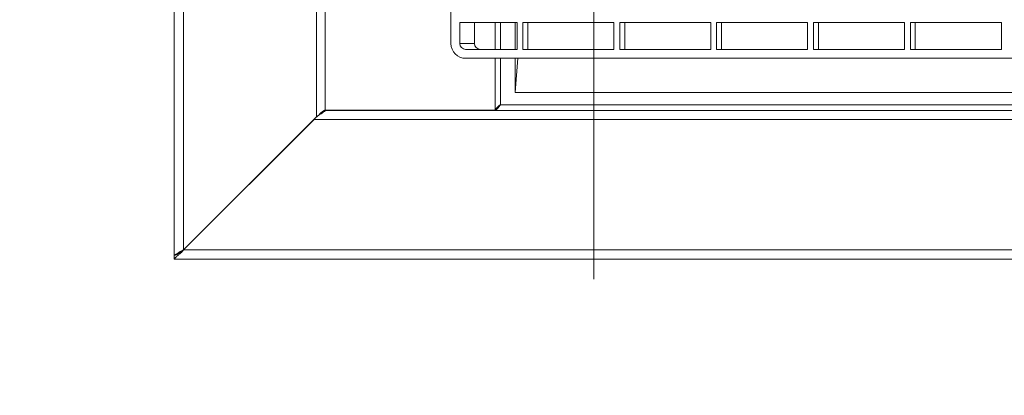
# Model space of a CAD drawing. Header units: metres. Extents: x 1306 to 1412, y -79 to 41.
# Tile 339 of 656: x 1360.482 to 1360.813, y -17.707 to -17.581. Entities that reach past the tile are written whole.
import ezdxf

# ---------------------------------------------------------------- set-up
doc = ezdxf.new("R2010")
doc.units = ezdxf.units.M
doc.header["$PDMODE"] = 65
doc.linetypes.add('AUSGEZOGEN', pattern=[0])
doc.linetypes.add('STRICHPUNKT2_S5', pattern=[0.5, 0.35, -0.05, 0.05, -0.05])
for name, color, linetype, lineweight in [('XR$2$Achsen', 4, 'AUSGEZOGEN', 13), ('XR$3$Maßlinie 1_50', 7, 'AUSGEZOGEN', 25), ('XR$4$Möblierung', 4, 'AUSGEZOGEN', 13)]:
    doc.layers.add(name, color=color, linetype=linetype, lineweight=lineweight)
doc.styles.add('ARIAL', font='arial.ttf')
doc.dimstyles.new('DIMSTYLE_11', dxfattribs={"dimtxt": 0.15, "dimasz": 0.03, "dimexe": 0, "dimexo": 0, "dimgap": 0.075, "dimtad": 2, "dimrnd": 0.005, "dimzin": 4, "dimdsep": 46, "dimtxsty": 'ARIAL', "dimblk1": 'ALL_ML_STRICH', "dimblk2": 'ALL_ML_STRICH', "dimsah": 1, "dimcen": 0, "dimclrd": 3, "dimclre": 3, "dimclrt": 3, "dimadec": 0, "dimazin": 0, "dimtfac": 1, "dimtdec": 0, "dimtix": 1, "dimtmove": 2, "dimatfit": 3, "dimfxl": 0, "dimtzin": 0, "dimlwd": 0, "dimlwe": 25, "dimarcsym": 0})
doc.dimstyles.new('DIMSTYLE_12', dxfattribs={"dimtxt": 0.15, "dimasz": 0.03, "dimexe": 0, "dimexo": 0, "dimgap": 0.075, "dimtad": 2, "dimdec": 3, "dimrnd": 0.005, "dimzin": 4, "dimdsep": 46, "dimtxsty": 'ARIAL', "dimblk1": 'ALL_ML_STRICH', "dimblk2": 'ALL_ML_STRICH', "dimsah": 1, "dimcen": 0, "dimclrd": 3, "dimclre": 3, "dimclrt": 3, "dimadec": 0, "dimazin": 0, "dimtfac": 1, "dimtdec": 0, "dimtix": 1, "dimtmove": 2, "dimatfit": 3, "dimfxl": 0, "dimtzin": 0, "dimlwd": 0, "dimlwe": 25, "dimarcsym": 0})
doc.dimstyles.new('DIMSTYLE_24', dxfattribs={"dimtxt": 0.225, "dimasz": 0.15, "dimexe": 0, "dimexo": 0, "dimgap": 0.1125, "dimtad": 2, "dimrnd": 0.005, "dimzin": 4, "dimdsep": 46, "dimtxsty": 'ARIAL', "dimblk1": 'ALL_ML_STRICH', "dimblk2": 'ALL_ML_STRICH', "dimsah": 1, "dimcen": 0, "dimclrd": 3, "dimclre": 3, "dimclrt": 3, "dimadec": 0, "dimazin": 0, "dimtfac": 1, "dimtdec": 0, "dimtix": 1, "dimtmove": 2, "dimatfit": 3, "dimfxl": 0, "dimtzin": 0, "dimlwd": 0, "dimlwe": 25, "dimarcsym": 0})
doc.dimstyles.new('DIMSTYLE_6', dxfattribs={"dimtxt": 0.15, "dimasz": 0.15, "dimexe": 0, "dimexo": 0, "dimgap": 0.075, "dimtad": 2, "dimrnd": 0.005, "dimzin": 4, "dimdsep": 46, "dimtxsty": 'ARIAL', "dimblk1": 'ALL_ML_STRICH', "dimblk2": 'ALL_ML_STRICH', "dimsah": 1, "dimcen": 0, "dimclrd": 3, "dimclre": 3, "dimclrt": 3, "dimadec": 0, "dimazin": 0, "dimtfac": 1, "dimtdec": 0, "dimtix": 1, "dimtmove": 2, "dimatfit": 3, "dimfxl": 0, "dimtzin": 0, "dimlwd": 0, "dimlwe": 25, "dimarcsym": 0})
doc.dimstyles.new('DIMSTYLE_9', dxfattribs={"dimtxt": 0.15, "dimasz": 0.03, "dimexe": 0, "dimexo": 0, "dimgap": 0.075, "dimtad": 2, "dimdec": 1, "dimlfac": 100, "dimrnd": 0.5, "dimzin": 4, "dimdsep": 46, "dimtxsty": 'ARIAL', "dimblk1": 'ALL_ML_STRICH', "dimblk2": 'ALL_ML_STRICH', "dimsah": 1, "dimcen": 0, "dimclrd": 3, "dimclre": 3, "dimclrt": 3, "dimadec": 0, "dimazin": 0, "dimtfac": 1, "dimtdec": 0, "dimtix": 1, "dimtmove": 2, "dimatfit": 3, "dimfxl": 0, "dimtvp": 1.2, "dimtzin": 0, "dimlwd": 0, "dimlwe": 25, "dimarcsym": 0})

# ---------------------------------------------------------------- blocks, each defined once
blk = doc.blocks.new('ALL_ML_STRICH')
at = {"color": 0, "linetype": 'ByBlock', "lineweight": -2}
for p, q in [((0, -0.5), (0, 0.5)), ((-0.3, -0.3), (0.3, 0.3)), ((-1, 0), (0.5, 0))]:
    blk.add_line(p, q, dxfattribs=at)
blk = doc.blocks.new('*D765')
at = {"layer": 'DEFPOINTS', "color": 3, "linetype": 'AUSGEZOGEN', "lineweight": 25, "transparency": 33554687}
for p in [(1342.77015, -10.15909), (1342.77015, -20.11081), (1361.06015, -20.30016)]:
    blk.add_point(p, dxfattribs=at)
at = {"layer": 'XR$3$Maßlinie 1_50', "color": 3, "linetype": 'AUSGEZOGEN', "lineweight": -2, "transparency": 33554687}
for p, q in [((1342.77015, -10.20909), (1342.77015, -10.15909)), ((1342.77015, -10.15909), (1361.06015, -10.15909)), ((1361.06015, -10.20909), (1361.06015, -10.15909))]:
    blk.add_line(p, q, dxfattribs=at)
at = {"layer": 'XR$3$Maßlinie 1_50', "color": 3, "linetype": 'AUSGEZOGEN', "lineweight": 25, "transparency": 33554687, "xscale": 0.03000000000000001, "yscale": 0.03000000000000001, "zscale": 0.03000000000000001, "rotation": 180}
blk.add_blockref('ALL_ML_STRICH', (1342.77015, -10.15909), dxfattribs=at)
at = {"layer": 'XR$3$Maßlinie 1_50', "color": 3, "linetype": 'AUSGEZOGEN', "lineweight": 25, "transparency": 33554687, "xscale": 0.03000000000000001, "yscale": 0.03000000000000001, "zscale": 0.03000000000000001}
blk.add_blockref('ALL_ML_STRICH', (1361.06015, -10.15909), dxfattribs=at)
at = {"layer": 'XR$3$Maßlinie 1_50', "color": 3, "linetype": 'AUSGEZOGEN', "lineweight": 25, "transparency": 33554687, "insert": (1351.91908, -10.03154), "char_height": 0.15, "width": 0.6, "attachment_point": 5, "style": 'ARIAL'}
blk.add_mtext('\\W0.80;\\A1;{\\A1;{18.29\\H0.099000;\\S^ ;}}', dxfattribs=at)
blk = doc.blocks.new('*D782')
at = {"layer": 'DEFPOINTS', "color": 3, "linetype": 'AUSGEZOGEN', "lineweight": 25, "transparency": 33554687}
for p in [(1343.12015, -10.95909), (1343.12015, -20.11122), (1361.06015, -20.5034)]:
    blk.add_point(p, dxfattribs=at)
at = {"layer": 'XR$3$Maßlinie 1_50', "color": 3, "linetype": 'AUSGEZOGEN', "lineweight": -2, "transparency": 33554687}
for p, q in [((1343.12015, -11.00909), (1343.12015, -10.95909)), ((1343.12015, -10.95909), (1361.06015, -10.95909)), ((1361.06015, -11.00909), (1361.06015, -10.95909))]:
    blk.add_line(p, q, dxfattribs=at)
at = {"layer": 'XR$3$Maßlinie 1_50', "color": 3, "linetype": 'AUSGEZOGEN', "lineweight": 25, "transparency": 33554687, "xscale": 0.03000000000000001, "yscale": 0.03000000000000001, "zscale": 0.03000000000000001, "rotation": 180}
blk.add_blockref('ALL_ML_STRICH', (1343.12015, -10.95909), dxfattribs=at)
at = {"layer": 'XR$3$Maßlinie 1_50', "color": 3, "linetype": 'AUSGEZOGEN', "lineweight": 25, "transparency": 33554687, "xscale": 0.03000000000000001, "yscale": 0.03000000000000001, "zscale": 0.03000000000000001}
blk.add_blockref('ALL_ML_STRICH', (1361.06015, -10.95909), dxfattribs=at)
at = {"layer": 'XR$3$Maßlinie 1_50', "color": 3, "linetype": 'AUSGEZOGEN', "lineweight": 25, "transparency": 33554687, "insert": (1352.09444, -10.83154), "char_height": 0.15, "width": 0.6, "attachment_point": 5, "style": 'ARIAL'}
blk.add_mtext('\\W0.80;\\A1;{\\A1;{17.94\\H0.099000;\\S^ ;}}', dxfattribs=at)
blk = doc.blocks.new('*D899')
at = {"layer": 'DEFPOINTS', "color": 3, "linetype": 'AUSGEZOGEN', "lineweight": 25, "transparency": 33554687}
for p in [(1342.77015, -8.55909), (1361.24015, -14.91825), (1342.77015, -18.60158)]:
    blk.add_point(p, dxfattribs=at)
at = {"layer": 'XR$3$Maßlinie 1_50', "color": 3, "linetype": 'AUSGEZOGEN', "lineweight": -2, "transparency": 33554687}
for p, q in [((1342.77015, -9.15909), (1342.77015, -8.55909)), ((1342.77015, -8.55909), (1361.24015, -8.55909)), ((1361.24015, -9.15909), (1361.24015, -8.55909))]:
    blk.add_line(p, q, dxfattribs=at)
at = {"layer": 'XR$3$Maßlinie 1_50', "color": 3, "linetype": 'AUSGEZOGEN', "lineweight": 25, "transparency": 33554687, "xscale": 0.15, "yscale": 0.15, "zscale": 0.15, "rotation": 180}
blk.add_blockref('ALL_ML_STRICH', (1342.77015, -8.55909), dxfattribs=at)
at = {"layer": 'XR$3$Maßlinie 1_50', "color": 3, "linetype": 'AUSGEZOGEN', "lineweight": 25, "transparency": 33554687, "xscale": 0.15, "yscale": 0.15, "zscale": 0.15}
blk.add_blockref('ALL_ML_STRICH', (1361.24015, -8.55909), dxfattribs=at)
at = {"layer": 'XR$3$Maßlinie 1_50', "color": 3, "linetype": 'AUSGEZOGEN', "lineweight": 25, "transparency": 33554687, "insert": (1352.0111, -8.3926), "char_height": 0.225, "width": 0.9, "attachment_point": 5, "style": 'ARIAL'}
blk.add_mtext('\\W0.80;\\A1;{\\fArial|i0|b1;\\A1;{18.47\\H0.148500;\\S^ ;}}', dxfattribs=at)
blk = doc.blocks.new('*D928')
at = {"layer": 'DEFPOINTS', "color": 3, "linetype": 'AUSGEZOGEN', "lineweight": 25, "transparency": 33554687}
for p in [(1364.27124, -17.54325), (1340.42407, -17.78325), (1364.27124, -17.78325)]:
    blk.add_point(p, dxfattribs=at)
at = {"layer": 'XR$3$Maßlinie 1_50', "color": 3, "linetype": 'AUSGEZOGEN', "lineweight": -2, "transparency": 33554687}
for p, q in [((1340.47407, -17.54325), (1340.42407, -17.54325)), ((1340.42407, -17.78325), (1340.42407, -17.54325)), ((1340.47407, -17.78325), (1340.42407, -17.78325))]:
    blk.add_line(p, q, dxfattribs=at)
at = {"layer": 'XR$3$Maßlinie 1_50', "color": 3, "linetype": 'AUSGEZOGEN', "lineweight": 25, "transparency": 33554687, "xscale": 0.03000000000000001, "yscale": 0.03000000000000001, "zscale": 0.03000000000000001}
for p, rotation in [((1340.42407, -17.54325), 90), ((1340.42407, -17.78325), 270)]:
    blk.add_blockref('ALL_ML_STRICH', p, dxfattribs=dict(at, rotation=rotation))
at = {"layer": 'XR$3$Maßlinie 1_50', "color": 3, "linetype": 'AUSGEZOGEN', "lineweight": 25, "transparency": 33554687, "insert": (1340.29907, -17.66843), "char_height": 0.15, "width": 0.48, "attachment_point": 5, "rotation": 90, "style": 'ARIAL'}
blk.add_mtext('\\W0.80;\\A1;{\\A1;{24\\H0.099000;\\S^ ;}}', dxfattribs=at)
blk = doc.blocks.new('*D938')
at = {"layer": 'DEFPOINTS', "color": 3, "linetype": 'AUSGEZOGEN', "lineweight": 25, "transparency": 33554687}
for p in [(1364.96914, -15.15825), (1338.82407, -20.29325), (1364.65696, -20.29325)]:
    blk.add_point(p, dxfattribs=at)
at = {"layer": 'XR$3$Maßlinie 1_50', "color": 3, "linetype": 'AUSGEZOGEN', "lineweight": -2, "transparency": 33554687}
for p, q in [((1338.87407, -15.15825), (1338.82407, -15.15825)), ((1338.82407, -20.29325), (1338.82407, -15.15825)), ((1338.87407, -20.29325), (1338.82407, -20.29325))]:
    blk.add_line(p, q, dxfattribs=at)
at = {"layer": 'XR$3$Maßlinie 1_50', "color": 3, "linetype": 'AUSGEZOGEN', "lineweight": 25, "transparency": 33554687, "xscale": 0.03000000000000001, "yscale": 0.03000000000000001, "zscale": 0.03000000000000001}
for p, rotation in [((1338.82407, -15.15825), 90), ((1338.82407, -20.29325), 270)]:
    blk.add_blockref('ALL_ML_STRICH', p, dxfattribs=dict(at, rotation=rotation))
at = {"layer": 'XR$3$Maßlinie 1_50', "color": 3, "linetype": 'AUSGEZOGEN', "lineweight": 25, "transparency": 33554687, "insert": (1338.69641, -17.70484), "char_height": 0.15, "width": 0.6, "attachment_point": 5, "rotation": 90, "style": 'ARIAL'}
blk.add_mtext('\\W0.80;\\A1;{\\A1;{5.13\\H0.099000;\\S5^ ;}}', dxfattribs=at)
blk = doc.blocks.new('*D963')
at = {"layer": 'DEFPOINTS', "color": 3, "linetype": 'AUSGEZOGEN', "lineweight": 25, "transparency": 33554687}
for p in [(1360.31587, -16.21825), (1360.17091, -17.81825), (1361.00015, -17.81825)]:
    blk.add_point(p, dxfattribs=at)
at = {"layer": 'XR$3$Maßlinie 1_50', "color": 3, "linetype": 'AUSGEZOGEN', "lineweight": -2, "transparency": 33554687}
for p, q in [((1360.22091, -16.21825), (1360.17091, -16.21825)), ((1360.17091, -17.81825), (1360.17091, -16.21825)), ((1360.22091, -17.81825), (1360.17091, -17.81825))]:
    blk.add_line(p, q, dxfattribs=at)
at = {"layer": 'XR$3$Maßlinie 1_50', "color": 3, "linetype": 'AUSGEZOGEN', "lineweight": 25, "transparency": 33554687, "xscale": 0.15, "yscale": 0.15, "zscale": 0.15}
for p, rotation in [((1360.17091, -16.21825), 90), ((1360.17091, -17.81825), 270)]:
    blk.add_blockref('ALL_ML_STRICH', p, dxfattribs=dict(at, rotation=rotation))
at = {"layer": 'XR$3$Maßlinie 1_50', "color": 3, "linetype": 'AUSGEZOGEN', "lineweight": 25, "transparency": 33554687, "insert": (1360.04335, -17.00937), "char_height": 0.15, "width": 0.48, "attachment_point": 5, "rotation": 90, "style": 'ARIAL'}
blk.add_mtext('\\W0.80;\\A1;{\\A1;{1.60\\H0.099000;\\S^ ;}}', dxfattribs=at)
blk = doc.blocks.new('*D1084')
at = {"layer": 'DEFPOINTS', "color": 3, "linetype": 'AUSGEZOGEN', "lineweight": 25, "transparency": 33554687}
for p in [(1365.92579, -17.54325), (1339.62407, -17.78325), (1366.11242, -17.78325)]:
    blk.add_point(p, dxfattribs=at)
at = {"layer": 'XR$3$Maßlinie 1_50', "color": 3, "linetype": 'AUSGEZOGEN', "lineweight": -2, "transparency": 33554687}
for p, q in [((1339.67407, -17.54325), (1339.62407, -17.54325)), ((1339.62407, -17.78325), (1339.62407, -17.54325)), ((1339.67407, -17.78325), (1339.62407, -17.78325))]:
    blk.add_line(p, q, dxfattribs=at)
at = {"layer": 'XR$3$Maßlinie 1_50', "color": 3, "linetype": 'AUSGEZOGEN', "lineweight": 25, "transparency": 33554687, "xscale": 0.03000000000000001, "yscale": 0.03000000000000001, "zscale": 0.03000000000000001}
for p, rotation in [((1339.62407, -17.54325), 90), ((1339.62407, -17.78325), 270)]:
    blk.add_blockref('ALL_ML_STRICH', p, dxfattribs=dict(at, rotation=rotation))
at = {"layer": 'XR$3$Maßlinie 1_50', "color": 3, "linetype": 'AUSGEZOGEN', "lineweight": 25, "transparency": 33554687, "insert": (1339.49907, -17.66843), "char_height": 0.15, "width": 0.48, "attachment_point": 5, "rotation": 90, "style": 'ARIAL'}
blk.add_mtext('\\W0.80;\\A1;{\\A1;{24\\H0.099000;\\S^ ;}}', dxfattribs=at)
blk = doc.blocks.new('COMPLEXOBJECT_326')
at = {"layer": 'XR$4$Möblierung', "color": 52, "linetype": 'AUSGEZOGEN', "lineweight": 13, "transparency": 33554687}
for p, q in [((1360.53416, -16.26274), (1360.53416, -17.66024)), ((1360.53726, -16.26465), (1360.53726, -17.65834)), ((1360.58199, -16.30937), (1360.58199, -17.61361)), ((1360.58491, -16.31154), (1360.58491, -17.61144)), ((1360.62715, -17.58899), (1360.62715, -16.97899)), ((1360.64934, -17.58199), (1360.63011, -17.58199)), ((1360.63011, -17.58199), (1360.63011, -17.58899)), ((1360.63504, -17.58899), (1360.63504, -17.58199)), ((1360.64194, -17.59099), (1360.64194, -17.58199)), ((1360.64373, -17.58199), (1360.64373, -17.59099)), ((1360.64876, -17.59099), (1360.64876, -17.58199)), ((1360.64934, -17.59099), (1360.64934, -17.58199)), ((1360.65131, -17.58199), (1360.65131, -17.59099)), ((1360.68189, -17.58199), (1360.65131, -17.58199)), ((1360.65296, -17.59099), (1360.65296, -17.58199)), ((1360.68189, -17.59099), (1360.68189, -17.58199)), ((1360.68386, -17.58199), (1360.68386, -17.59099)), ((1360.71444, -17.58199), (1360.68386, -17.58199)), ((1360.68551, -17.59099), (1360.68551, -17.58199)), ((1360.71444, -17.59099), (1360.71444, -17.58199)), ((1360.71641, -17.58199), (1360.71641, -17.59099)), ((1360.74699, -17.58199), (1360.71641, -17.58199)), ((1360.71806, -17.59099), (1360.71806, -17.58199)), ((1360.74699, -17.59099), (1360.74699, -17.58199)), ((1360.74896, -17.58199), (1360.74896, -17.59099)), ((1360.77954, -17.58199), (1360.74896, -17.58199)), ((1360.75061, -17.59099), (1360.75061, -17.58199)), ((1360.77954, -17.59099), (1360.77954, -17.58199)), ((1360.78151, -17.58199), (1360.78151, -17.59099)), ((1360.81209, -17.58199), (1360.78151, -17.58199)), ((1360.78316, -17.59099), (1360.78316, -17.58199)), ((1360.81209, -17.59099), (1360.81209, -17.58199)), ((1360.63011, -17.58899), (1360.63504, -17.58899)), ((1360.64934, -17.59099), (1360.63208, -17.59099)), ((1360.68189, -17.59099), (1360.65131, -17.59099)), ((1360.71444, -17.59099), (1360.68386, -17.59099)), ((1360.74699, -17.59099), (1360.71641, -17.59099)), ((1360.77954, -17.59099), (1360.74896, -17.59099)), ((1360.81209, -17.59099), (1360.78151, -17.59099)), ((1361.02663, -17.59399), (1360.63208, -17.59399)), ((1360.64194, -17.61144), (1360.64194, -17.59399)), ((1360.64373, -17.59399), (1360.64373, -17.60959)), ((1360.64876, -17.60549), (1360.64961, -17.59399)), ((1360.64876, -17.60549), (1360.64876, -17.59399)), ((1361.04816, -17.60549), (1360.64876, -17.60549)), ((1360.5846, -17.61152), (1360.5846, -17.6119)), ((1360.58534, -17.61149), (1360.58466, -17.61149)), ((1360.58491, -17.61144), (1360.64194, -17.61144)), ((1360.58534, -17.61149), (1360.58534, -17.61149)), ((1360.58535, -17.61149), (1360.58534, -17.61149)), ((1360.58535, -17.61149), (1361.05411, -17.61149)), ((1360.64373, -17.60959), (1361.05226, -17.60959)), ((1360.58199, -17.61361), (1360.53726, -17.65834)), ((1360.53732, -17.65839), (1360.58112, -17.61459)), ((1360.58112, -17.61459), (1361.05907, -17.61459)), ((1360.53423, -17.66024), (1360.53416, -17.66024)), ((1360.53416, -17.66149), (1360.53416, -17.66029)), ((1360.53732, -17.65839), (1361.12914, -17.65839)), ((1360.53416, -17.66149), (1361.13416, -17.66149))]:
    blk.add_line(p, q, dxfattribs=at)
for points in [[(1360.58535, -17.61149), (1360.58526, -17.61151), (1360.58515, -17.61155), (1360.58503, -17.61162), (1360.58489, -17.6117), (1360.58475, -17.6118), (1360.58459, -17.6119), (1360.58443, -17.61202), (1360.58425, -17.61213), (1360.58407, -17.61226), (1360.58388, -17.61238), (1360.58368, -17.61251), (1360.58348, -17.61264), (1360.58328, -17.61277), (1360.58307, -17.6129), (1360.58286, -17.61304), (1360.58266, -17.61318), (1360.58245, -17.61333), (1360.58225, -17.61348), (1360.58204, -17.61364), (1360.58185, -17.61381), (1360.58165, -17.61399), (1360.58147, -17.61418), (1360.58129, -17.61438), (1360.58112, -17.61459)], [(1360.58491, -17.61144), (1360.58482, -17.61145), (1360.58473, -17.61147), (1360.58463, -17.6115), (1360.58453, -17.61155), (1360.58442, -17.61161), (1360.5843, -17.61167), (1360.58418, -17.61175), (1360.58407, -17.61183), (1360.58394, -17.61192), (1360.58382, -17.61202), (1360.5837, -17.61212), (1360.58358, -17.61223), (1360.58345, -17.61234), (1360.58333, -17.61246), (1360.5832, -17.61258), (1360.58308, -17.6127), (1360.58295, -17.61282), (1360.58282, -17.61294), (1360.58269, -17.61306), (1360.58256, -17.61318), (1360.58242, -17.61329), (1360.58228, -17.61341), (1360.58214, -17.61351), (1360.58199, -17.61361)], [(1360.64373, -17.60959), (1360.64365, -17.60972), (1360.64357, -17.60984), (1360.64348, -17.60996), (1360.6434, -17.61009), (1360.64332, -17.6102), (1360.64324, -17.61032), (1360.64316, -17.61043), (1360.64307, -17.61054), (1360.64299, -17.61065), (1360.64291, -17.61075), (1360.64283, -17.61085), (1360.64275, -17.61094), (1360.64266, -17.61102), (1360.64258, -17.6111), (1360.6425, -17.61117), (1360.64242, -17.61124), (1360.64234, -17.6113), (1360.64225, -17.61135), (1360.64217, -17.61139), (1360.64209, -17.61143), (1360.64201, -17.61146), (1360.64193, -17.61148), (1360.64184, -17.61149), (1360.64176, -17.61149)], [(1360.64194, -17.61144), (1360.64198, -17.61137), (1360.64202, -17.61129), (1360.64206, -17.61121), (1360.64211, -17.61114), (1360.64217, -17.61106), (1360.64222, -17.61098), (1360.64228, -17.6109), (1360.64235, -17.61083), (1360.64242, -17.61075), (1360.64249, -17.61067), (1360.64256, -17.6106), (1360.64264, -17.61052), (1360.64272, -17.61044), (1360.6428, -17.61036), (1360.64289, -17.61029), (1360.64298, -17.61021), (1360.64307, -17.61013), (1360.64316, -17.61006), (1360.64325, -17.60998), (1360.64335, -17.6099), (1360.64344, -17.60983), (1360.64354, -17.60975), (1360.64363, -17.60967), (1360.64373, -17.60959)], [(1360.53416, -17.66024), (1360.53425, -17.6602), (1360.53426, -17.66019), (1360.53425, -17.6602), (1360.53431, -17.66016), (1360.53438, -17.66012), (1360.53447, -17.66007), (1360.53457, -17.66001), (1360.53469, -17.65994), (1360.53481, -17.65987), (1360.53494, -17.65979), (1360.53508, -17.6597), (1360.53522, -17.65961), (1360.53538, -17.65952), (1360.53553, -17.65942), (1360.53569, -17.65932), (1360.53586, -17.65921), (1360.53603, -17.65911), (1360.5362, -17.659), (1360.53637, -17.65889), (1360.53655, -17.65878), (1360.53673, -17.65867), (1360.53691, -17.65856), (1360.53709, -17.65845), (1360.53726, -17.65834)], [(1360.53732, -17.65839), (1360.53718, -17.65859), (1360.53703, -17.65877), (1360.53687, -17.65895), (1360.53671, -17.65912), (1360.53654, -17.65929), (1360.53637, -17.65945), (1360.53619, -17.6596), (1360.53602, -17.65976), (1360.53584, -17.6599), (1360.53567, -17.66005), (1360.5355, -17.66019), (1360.53534, -17.66033), (1360.53518, -17.66046), (1360.53502, -17.6606), (1360.53488, -17.66073), (1360.53474, -17.66086), (1360.53462, -17.66098), (1360.53451, -17.66109), (1360.53441, -17.6612), (1360.53432, -17.66129), (1360.53426, -17.66138), (1360.53421, -17.66144), (1360.53418, -17.66148), (1360.53416, -17.66149)], [(1360.53417, -17.66029), (1360.53418, -17.66028), (1360.53419, -17.66028), (1360.5342, -17.66027), (1360.53421, -17.66026), (1360.53422, -17.66025), (1360.53423, -17.66024), (1360.53424, -17.66023), (1360.53421, -17.66026), (1360.53422, -17.66025), (1360.53423, -17.66024), (1360.53424, -17.66023), (1360.53426, -17.66022), (1360.53423, -17.66024), (1360.53424, -17.66023), (1360.53426, -17.66022), (1360.53428, -17.66021), (1360.53429, -17.66019), (1360.53427, -17.66021), (1360.53428, -17.6602), (1360.53428, -17.6602), (1360.53426, -17.66022)], [(1360.53686, -17.65874), (1360.53675, -17.65883), (1360.53663, -17.65893), (1360.53651, -17.65902), (1360.53638, -17.65911), (1360.53625, -17.65921), (1360.53612, -17.6593), (1360.53599, -17.65938), (1360.53586, -17.65947), (1360.53573, -17.65955), (1360.5356, -17.65963), (1360.53547, -17.6597), (1360.53535, -17.65977), (1360.53522, -17.65983), (1360.5351, -17.65989), (1360.53499, -17.65995), (1360.53488, -17.66), (1360.53478, -17.66004), (1360.53468, -17.66008), (1360.53459, -17.66011), (1360.53451, -17.66014), (1360.53444, -17.66016), (1360.53437, -17.66018), (1360.53431, -17.6602), (1360.53426, -17.66022)], [(1360.53686, -17.65874), (1360.5369, -17.65871), (1360.53692, -17.6587), (1360.53696, -17.65867), (1360.53698, -17.65866), (1360.537, -17.65865), (1360.53701, -17.65864), (1360.53702, -17.65863), (1360.53706, -17.6586), (1360.53708, -17.65859), (1360.5371, -17.65857), (1360.53716, -17.65853), (1360.53714, -17.65854), (1360.53712, -17.65856), (1360.53717, -17.65852), (1360.53717, -17.65851), (1360.53721, -17.65849), (1360.53723, -17.65847), (1360.53725, -17.65845), (1360.5373, -17.65841), (1360.53728, -17.65842), (1360.53726, -17.65844), (1360.53731, -17.6584), (1360.53731, -17.6584), (1360.53732, -17.65839)], [(1360.53726, -17.65834), (1360.5372, -17.65841), (1360.53721, -17.6584), (1360.53722, -17.65839), (1360.53717, -17.65843), (1360.53717, -17.65844), (1360.53713, -17.65847), (1360.53712, -17.65849), (1360.5371, -17.6585), (1360.53705, -17.65855), (1360.53707, -17.65854), (1360.53708, -17.65852), (1360.53704, -17.65856), (1360.53703, -17.65857), (1360.537, -17.6586), (1360.53698, -17.65862), (1360.53697, -17.65864), (1360.53692, -17.65869), (1360.53694, -17.65867), (1360.53695, -17.65865), (1360.53691, -17.65869), (1360.5369, -17.6587), (1360.53687, -17.65874), (1360.53689, -17.65872), (1360.53687, -17.65874)]]:
    blk.add_lwpolyline(points, dxfattribs=at)
for centre, major_axis in [((1360.63208, -17.58899), (0, -0.005)), ((1360.63208, -17.58899), (0, -0.002)), ((1360.63701, -17.58899), (0, -0.002))]:
    blk.add_ellipse(centre, major_axis=major_axis, ratio=0.986376, start_param=4.712389, end_param=6.283185, dxfattribs=at)

msp = doc.modelspace()

# ---------------------------------------------------------------- linework, layer by layer
at = {"layer": 'XR$2$Achsen', "color": 4, "linetype": 'STRICHPUNKT2_S5', "lineweight": 13, "transparency": 33554687}
msp.add_line((1360.67515, -15.81825), (1360.67515, -30.11825), dxfattribs=at)

# ---------------------------------------------------------------- block references
at = {"layer": 'XR$4$Möblierung', "color": 52, "linetype": 'AUSGEZOGEN', "lineweight": 13, "transparency": 33554687}
msp.add_blockref('COMPLEXOBJECT_326', (0, 0), dxfattribs=at)

# ---------------------------------------------------------------- dimensions: what is measured, and where the dimension line sits
at = {"layer": 'XR$3$Maßlinie 1_50', "color": 3, "linetype": 'AUSGEZOGEN', "lineweight": 25, "transparency": 33554687}
for base, p1, p2, dimstyle, picture, middle in [((1361.24015, -8.55909), (1342.77015, -9.15909), (1361.24015, -9.15909), 'DIMSTYLE_24', '*D899', (1352.0111, -8.3926)), ((1361.06015, -10.15909), (1342.77015, -10.20909), (1361.06015, -10.20909), 'DIMSTYLE_11', '*D765', (1351.91908, -10.03154)), ((1361.06015, -10.95909), (1343.12015, -11.00909), (1361.06015, -11.00909), 'DIMSTYLE_11', '*D782', (1352.09444, -10.83154))]:
    dim = msp.add_linear_dim(base=base, p1=p1, p2=p2, dimstyle=dimstyle, override={"dimpost": '<>', "dimclrd": 3, "dimclre": 3, "dimclrt": 3, "dimlwd": 0, "dimlwe": 25}, dxfattribs=at)
    dim.commit()
    dim.dimension.update_dxf_attribs({"geometry": picture, "text_midpoint": middle, "dimtype": 160})
for base, p1, p2, dimstyle, picture, middle in [((1338.82407, -15.15825), (1338.87407, -20.29325), (1338.87407, -15.15825), 'DIMSTYLE_12', '*D938', (1338.69641, -17.70484)), ((1360.17091, -16.21825), (1360.22091, -17.81825), (1360.22091, -16.21825), 'DIMSTYLE_6', '*D963', (1360.04335, -17.00937)), ((1339.62407, -17.54325), (1339.67407, -17.78325), (1339.67407, -17.54325), 'DIMSTYLE_9', '*D1084', (1339.49907, -17.66843)), ((1340.42407, -17.54325), (1340.47407, -17.78325), (1340.47407, -17.54325), 'DIMSTYLE_9', '*D928', (1340.29907, -17.66843))]:
    dim = msp.add_linear_dim(base=base, p1=p1, p2=p2, angle=90, dimstyle=dimstyle, override={"dimpost": '<>', "dimclrd": 3, "dimclre": 3, "dimclrt": 3, "dimlwd": 0, "dimlwe": 25}, dxfattribs=at)
    dim.commit()
    dim.dimension.update_dxf_attribs({"geometry": picture, "text_midpoint": middle, "dimtype": 160})

doc.saveas('drawing.dxf')
